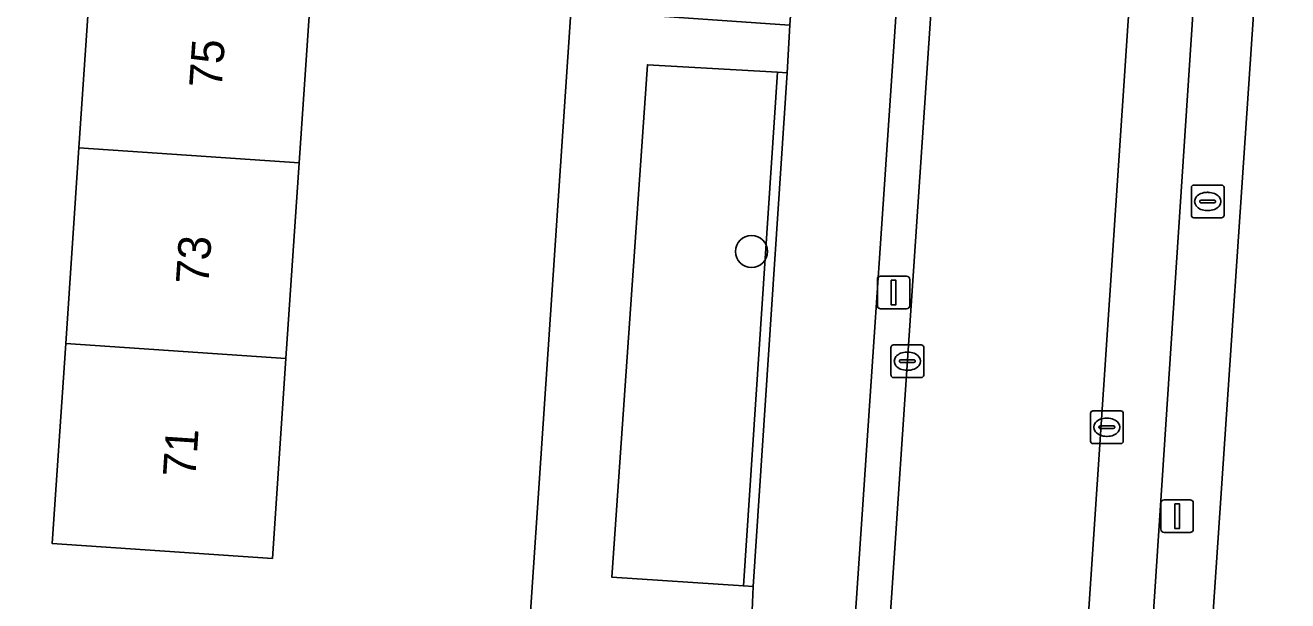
# Model space of a CAD drawing. Extents: x 161848 to 162726, y 385382 to 386521.
# Drawn here: x 162009.72 to 162048.39, y 386022.36 to 386039.97 of the extents above; entities that cross this region are included whole.
import ezdxf

# ---------------------------------------------------------------- set-up
doc = ezdxf.new("R2010")
doc.units = 0
for name, color, linetype in [('IMGEO_Boom', 7, 'Continuous'), ('IMGEO_Brandkraan', 7, 'Continuous'), ('IMGEO_Erf', 7, 'Continuous'), ('IMGEO_Fietspad_gesloten', 7, 'Continuous'), ('IMGEO_Groenvoorziening', 7, 'Continuous'), ('IMGEO_Kolk', 7, 'Continuous'), ('IMGEO_Lichtmast', 7, 'Continuous'), ('IMGEO_Pand', 7, 'Continuous'), ('IMGEO_Pand_nummerreeks', 7, 'Continuous'), ('IMGEO_Parkeervlak_open', 7, 'Continuous'), ('IMGEO_Rijbaan_lokaal_open', 7, 'Continuous'), ('IMGEO_Verkeerseiland_open', 7, 'Continuous'), ('IMGEO_Voetpad_open', 7, 'Continuous')]:
    doc.layers.add(name, color=color, linetype=linetype)

msp = doc.modelspace()

# ---------------------------------------------------------------- linework, layer by layer
at = {"layer": 'IMGEO_Boom'}
msp.add_circle((162031.962, 386033.046), 0.489, dxfattribs=at)
at = {"layer": 'IMGEO_Brandkraan'}
for p, q in [((162045.433, 386034.151), (162045.433, 386035.003)), ((162045.508, 386035.077), (162046.36, 386035.077)), ((162045.921, 386034.857), (162045.946, 386034.857)), ((162046.434, 386035.003), (162046.434, 386034.151)), ((162045.692, 386034.571), (162045.692, 386034.583)), ((162046.13, 386034.534), (162045.732, 386034.534)), ((162045.735, 386034.62), (162046.133, 386034.62)), ((162046.176, 386034.583), (162046.176, 386034.571)), ((162046.36, 386034.077), (162045.508, 386034.077)), ((162045.944, 386034.297), (162045.919, 386034.297))]:
    msp.add_line(p, q, dxfattribs=at)
for points in [[(162045.433, 386034.151), (162045.433, 386035.003)], [(162045.508, 386035.077), (162046.36, 386035.077)], [(162046.434, 386035.003), (162046.434, 386034.151)], [(162046.36, 386034.077), (162045.508, 386034.077)]]:
    msp.add_lwpolyline(points, dxfattribs=at)
for centre, radius, start, end in [((162045.51, 386035.001), 0.0765, 91.552, 178.448), ((162045.51, 386035.001), 0.0765, 91.552, 178.448), ((162046.358, 386035.001), 0.0765, 1.552, 88.448), ((162046.358, 386035.001), 0.0765, 1.552, 88.448), ((162045.732, 386034.58), 0.0403, 85.8775, 175.7526), ((162045.729, 386034.57), 0.0366, 178.938, 274.7102), ((162046.133, 386034.577), 0.043, 264.8664, 352.4533), ((162046.137, 386034.582), 0.0386, 1.7309, 96.639), ((162045.51, 386034.153), 0.0765, 181.552, 268.448), ((162045.51, 386034.153), 0.0765, 181.552, 268.448), ((162046.358, 386034.153), 0.0765, 271.552, 358.448), ((162046.358, 386034.153), 0.0765, 271.552, 358.448)]:
    msp.add_arc(centre, radius, start, end, dxfattribs=at)
for centre, major_axis, ratio, start_param, end_param in [((162045.92, 386034.577), (-0.387, 0.002), 0.722429, 4.712389, 7.853982), ((162045.945, 386034.577), (-0.39, 0.002), 0.717154, 1.570796, 4.712389)]:
    msp.add_ellipse(centre, major_axis=major_axis, ratio=ratio, start_param=start_param, end_param=end_param, dxfattribs=at)
at = {"layer": 'IMGEO_Erf'}
for points in [[(162008.044, 386021.736), (162011.077, 386021.533), (162014.11, 386021.33), (162014.103, 386021.229), (162025.095, 386020.494), (162030.157, 386095.724)], [(162020.945, 386077.702), (162020.54, 386071.711), (162020.135, 386065.72), (162019.73, 386059.729), (162019.325, 386053.737), (162018.919, 386047.746), (162018.514, 386041.755), (162018.109, 386035.764), (162017.704, 386029.772), (162017.29, 386023.652), (162010.546, 386024.109), (162010.96, 386030.229), (162011.365, 386036.221), (162011.77, 386042.212), (162012.176, 386048.203), (162012.581, 386054.194), (162012.986, 386060.186), (162013.391, 386066.177), (162013.796, 386072.169), (162011.235, 386072.347), (162011.599, 386078.337)], [(162091.541, 386048.276), (162091.712, 386050.469), (162100.767, 386049.898), (162100.78, 386050.112), (162094.517, 386050.603), (162049.384, 386053.618), (162049.397, 386053.818), (162048.26, 386053.894), (162045.29, 386009.944), (162044.879, 386004.112)]]:
    msp.add_lwpolyline(points, dxfattribs=at)
at = {"layer": 'IMGEO_Fietspad_gesloten'}
msp.add_lwpolyline([(162039.139, 386128.803), (162036.98, 386096.379), (162036.936, 386095.719), (162035.651, 386076.246), (162035.507, 386074.767), (162034.711, 386062.651), (162034.288, 386056.532), (162034.007, 386052.459), (162033.132, 386039.976), (162033.055, 386038.516), (162032.013, 386022.792), (162031.948, 386021.324), (162031.937, 386021.171), (162031.287, 386012.253), (162031.231, 386011.601), (162031.196, 386011.202), (162034.41, 386011.138), (162040.007, 386093.754), (162040.137, 386095.676), (162041.2, 386111.341), (162042.155, 386125.42)], dxfattribs=at)
at = {"layer": 'IMGEO_Groenvoorziening'}
msp.add_lwpolyline([(162032.755, 386038.533), (162028.778, 386038.763), (162027.689, 386023.077), (162031.714, 386022.812)], close=True, dxfattribs=at)
at = {"layer": 'IMGEO_Kolk'}
for p, q in [((162036.235, 386029.263), (162036.235, 386030.115)), ((162036.31, 386030.189), (162037.162, 386030.189)), ((162036.723, 386029.969), (162036.748, 386029.969)), ((162037.236, 386030.115), (162037.236, 386029.263)), ((162036.494, 386029.683), (162036.494, 386029.695)), ((162036.932, 386029.646), (162036.534, 386029.646)), ((162036.537, 386029.732), (162036.935, 386029.732)), ((162036.978, 386029.695), (162036.978, 386029.683)), ((162037.162, 386029.189), (162036.31, 386029.189)), ((162036.746, 386029.409), (162036.721, 386029.409)), ((162042.346, 386027.242), (162042.346, 386028.094)), ((162042.421, 386028.168), (162043.273, 386028.168)), ((162042.834, 386027.948), (162042.859, 386027.948)), ((162043.347, 386028.094), (162043.347, 386027.242)), ((162042.605, 386027.662), (162042.605, 386027.674)), ((162043.043, 386027.625), (162042.645, 386027.625)), ((162042.648, 386027.711), (162043.046, 386027.711)), ((162043.089, 386027.674), (162043.089, 386027.662)), ((162043.273, 386027.168), (162042.421, 386027.168)), ((162042.857, 386027.388), (162042.832, 386027.388))]:
    msp.add_line(p, q, dxfattribs=at)
for points in [[(162036.235, 386029.263), (162036.235, 386030.115)], [(162036.31, 386030.189), (162037.162, 386030.189)], [(162037.236, 386030.115), (162037.236, 386029.263)], [(162037.162, 386029.189), (162036.31, 386029.189)], [(162042.346, 386027.242), (162042.346, 386028.094)], [(162042.421, 386028.168), (162043.273, 386028.168)], [(162043.347, 386028.094), (162043.347, 386027.242)], [(162043.273, 386027.168), (162042.421, 386027.168)]]:
    msp.add_lwpolyline(points, dxfattribs=at)
for centre, radius, start, end in [((162036.312, 386030.113), 0.0765, 91.552, 178.448), ((162036.312, 386030.113), 0.0765, 91.552, 178.448), ((162037.16, 386030.113), 0.0765, 1.552, 88.448), ((162037.16, 386030.113), 0.0765, 1.552, 88.448), ((162036.534, 386029.692), 0.0403, 85.8775, 175.7526), ((162036.531, 386029.682), 0.0366, 178.938, 274.7102), ((162036.935, 386029.689), 0.043, 264.8664, 352.4533), ((162036.939, 386029.694), 0.0386, 1.7309, 96.639), ((162036.312, 386029.265), 0.0765, 181.552, 268.448), ((162036.312, 386029.265), 0.0765, 181.552, 268.448), ((162037.16, 386029.265), 0.0765, 271.552, 358.448), ((162037.16, 386029.265), 0.0765, 271.552, 358.448), ((162042.423, 386028.092), 0.0765, 91.552, 178.448), ((162042.423, 386028.092), 0.0765, 91.552, 178.448), ((162043.271, 386028.092), 0.0765, 1.552, 88.448), ((162043.271, 386028.092), 0.0765, 1.552, 88.448), ((162042.645, 386027.671), 0.0403, 85.8775, 175.7526), ((162042.642, 386027.661), 0.0366, 178.938, 274.7102), ((162043.046, 386027.668), 0.043, 264.8664, 352.4533), ((162043.05, 386027.673), 0.0386, 1.7309, 96.639), ((162042.423, 386027.244), 0.0765, 181.552, 268.448), ((162042.423, 386027.244), 0.0765, 181.552, 268.448), ((162043.271, 386027.244), 0.0765, 271.552, 358.448), ((162043.271, 386027.244), 0.0765, 271.552, 358.448)]:
    msp.add_arc(centre, radius, start, end, dxfattribs=at)
for centre, major_axis, ratio, start_param, end_param in [((162036.722, 386029.689), (-0.387, 0.002), 0.722429, 4.712389, 7.853982), ((162036.747, 386029.689), (-0.39, 0.002), 0.717154, 1.570796, 4.712389), ((162042.833, 386027.668), (-0.387, 0.002), 0.722429, 4.712389, 7.853982), ((162042.858, 386027.668), (-0.39, 0.002), 0.717154, 1.570796, 4.712389)]:
    msp.add_ellipse(centre, major_axis=major_axis, ratio=ratio, start_param=start_param, end_param=end_param, dxfattribs=at)
at = {"layer": 'IMGEO_Lichtmast'}
for p, q in [((162035.818, 386031.391), (162035.818, 386032.191)), ((162035.818, 386032.191), (162035.818, 386031.391)), ((162035.918, 386032.291), (162036.708, 386032.291)), ((162036.708, 386032.291), (162035.918, 386032.291)), ((162036.808, 386032.191), (162036.808, 386031.391)), ((162036.808, 386031.391), (162036.808, 386032.191)), ((162036.708, 386031.291), (162035.918, 386031.291)), ((162035.918, 386031.291), (162036.708, 386031.291)), ((162044.504, 386024.548), (162044.504, 386025.348)), ((162044.504, 386025.348), (162044.504, 386024.548)), ((162044.604, 386025.448), (162045.394, 386025.448)), ((162045.394, 386025.448), (162044.604, 386025.448)), ((162045.494, 386025.348), (162045.494, 386024.548)), ((162045.494, 386024.548), (162045.494, 386025.348)), ((162045.394, 386024.448), (162044.604, 386024.448)), ((162044.604, 386024.448), (162045.394, 386024.448))]:
    msp.add_line(p, q, dxfattribs=at)
for points in [[(162036.238, 386032.166), (162036.388, 386032.166), (162036.388, 386031.416), (162036.238, 386031.416), (162036.238, 386032.166)], [(162044.924, 386025.323), (162045.074, 386025.323), (162045.074, 386024.573), (162044.924, 386024.573), (162044.924, 386025.323)]]:
    msp.add_lwpolyline(points, dxfattribs=at)
for centre, start, end in [((162035.918, 386032.191), 90, 180), ((162035.918, 386032.191), 90, 180), ((162036.708, 386032.191), 0, 90), ((162036.708, 386032.191), 360, 90), ((162035.918, 386031.391), 180, 270), ((162035.918, 386031.391), 180, 270), ((162036.708, 386031.391), 270, 0), ((162036.708, 386031.391), 270, 0), ((162044.604, 386025.348), 90, 180), ((162044.604, 386025.348), 90, 180), ((162045.394, 386025.348), 0, 90), ((162045.394, 386025.348), 360, 90), ((162044.604, 386024.548), 180, 270), ((162044.604, 386024.548), 180, 270), ((162045.394, 386024.548), 270, 0), ((162045.394, 386024.548), 270, 0)]:
    msp.add_arc(centre, 0.1, start, end, dxfattribs=at)
at = {"layer": 'IMGEO_Pand'}
for points in [[(162018.514, 386041.755), (162011.77, 386042.212), (162011.365, 386036.221), (162018.109, 386035.764)], [(162018.109, 386035.764), (162011.365, 386036.221), (162010.96, 386030.229), (162017.704, 386029.772)], [(162010.546, 386024.109), (162017.29, 386023.652), (162017.704, 386029.772), (162010.96, 386030.229)]]:
    msp.add_lwpolyline(points, close=True, dxfattribs=at)
at = {"layer": 'IMGEO_Parkeervlak_open'}
for points in [[(162045.689, 386072.893), (162041.12, 386004.571)], [(162043.178, 386005.527), (162043.426, 386009.166), (162047.545, 386071.599)]]:
    msp.add_lwpolyline(points, dxfattribs=at)
at = {"layer": 'IMGEO_Rijbaan_lokaal_open'}
msp.add_lwpolyline([(162041.102, 386004.154), (162041.12, 386004.571), (162045.689, 386072.893), (162046.97, 386091.978), (162040.968, 386092.437), (162035.482, 386011.093), (162034.343, 385994.018), (162033.471, 385981.124), (162032.304, 385964.271), (162028.465, 385906.543), (162026.839, 385883.258), (162032.937, 385882.841), (162035.569, 385921.295)], dxfattribs=at)
at = {"layer": 'IMGEO_Verkeerseiland_open'}
for points in [[(162035.482, 386011.093), (162040.968, 386092.437), (162041.054, 386093.689), (162040.007, 386093.754), (162034.41, 386011.138)], [(162032.013, 386022.792), (162033.055, 386038.516), (162032.755, 386038.533), (162031.714, 386022.812)]]:
    msp.add_lwpolyline(points, close=True, dxfattribs=at)
at = {"layer": 'IMGEO_Voetpad_open'}
for points in [[(162030.157, 386095.724), (162025.095, 386020.494), (162024.567, 386012.654)], [(162044.521, 385999.036), (162044.879, 386004.112), (162045.29, 386009.944), (162048.26, 386053.894), (162050.321, 386084.573)], [(162026.839, 386011.243), (162027.596, 386021.487), (162031.673, 386021.19), (162031.937, 386021.171), (162031.948, 386021.324), (162032.013, 386022.792), (162031.714, 386022.812), (162027.689, 386023.077), (162028.778, 386038.763), (162032.755, 386038.533), (162033.055, 386038.516), (162033.132, 386039.976), (162032.833, 386039.997), (162028.861, 386040.269), (162029.97, 386056.852), (162033.993, 386056.554), (162034.288, 386056.532), (162034.711, 386062.651), (162034.412, 386062.671), (162030.384, 386062.943), (162031.204, 386075.033), (162035.208, 386074.786), (162035.507, 386074.767), (162035.651, 386076.246)], [(162047.545, 386071.599), (162043.426, 386009.166), (162043.178, 386005.527)]]:
    msp.add_lwpolyline(points, dxfattribs=at)

# ---------------------------------------------------------------- texts
at = {"layer": 'IMGEO_Pand_nummerreeks'}
for s, p in [('75', (162015.736, 386038.024)), ('73', (162015.329, 386032.014)), ('71', (162014.931, 386026.116))]:
    msp.add_text(s, height=1, rotation=86.131, dxfattribs=at).set_placement(p)

doc.saveas('drawing.dxf')
